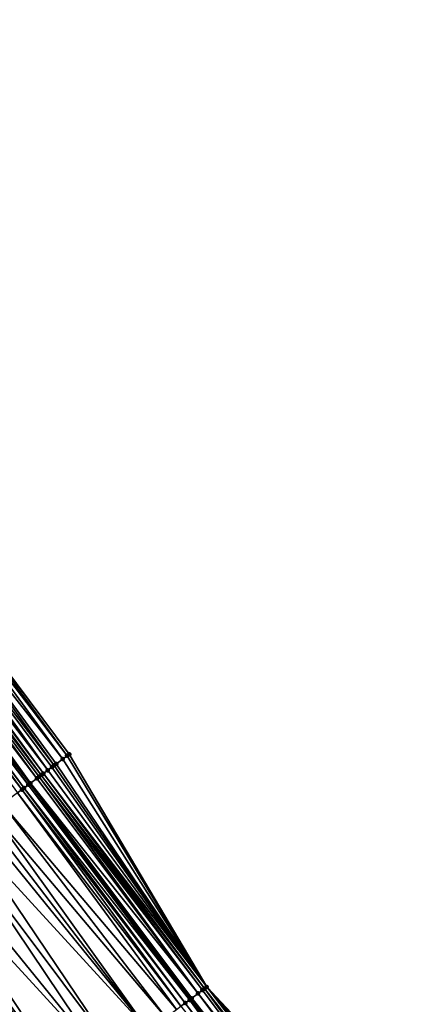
# Model space of a CAD drawing. Header units: feet. Extents: x 2004186 to 2014793, y 836912 to 864902.
# Tile 504 of 656: x 2007124 to 2007154, y 852345 to 852419. Entities that reach past the tile are written whole.
import ezdxf

# ---------------------------------------------------------------- set-up
doc = ezdxf.new("R2010")
doc.units = ezdxf.units.FT
doc.header["$LTSCALE"] = 100
doc.header["$MEASUREMENT"] = 0
for name, color, linetype, lineweight in [('EP_Travel Lane', 5, 'Continuous', 40), ('Road Shots', 4, 'Continuous', 200), ('Road X-Section', 30, 'Continuous', 13)]:
    doc.layers.add(name, color=color, linetype=linetype, lineweight=lineweight)
doc.layers.add('I-77 SB_MM21-27-Surface-Border', color=7, linetype='Continuous')
doc.layers.add('I-77 SB_MM21-27-Surface-TIN', color=7, linetype='Continuous')

msp = doc.modelspace()

# ---------------------------------------------------------------- linework, layer by layer
at = {"layer": 'EP_Travel Lane'}
msp.add_polyline3d([(2007246.145901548, 852202.9269348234, 437.0806944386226), (2007233.741103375, 852218.6156544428, 437.1436066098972), (2007221.448139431, 852234.258770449, 437.2766588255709), (2007209.290980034, 852250.1393574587, 437.3813308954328), (2007197.133745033, 852266.020043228, 437.4555882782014), (2007184.976511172, 852281.9007275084, 437.5302831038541), (2007172.905763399, 852297.6969138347, 437.621815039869), (2007160.913285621, 852313.7024338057, 437.684617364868), (2007148.920804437, 852329.7079583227, 437.7458855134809), (2007136.928411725, 852345.713364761, 437.8467823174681), (2007124.9364487, 852361.7191698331, 437.9312006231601), (2007113.20897094, 852377.7548519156, 438.0108785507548), (2007101.402731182, 852393.8982299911, 438.075594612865), (2007089.596502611, 852410.0415927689, 438.145239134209), (2007077.790305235, 852426.1849128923, 438.2287000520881), (2007066.194967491, 852442.3457257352, 438.2838835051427), (2007054.552976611, 852458.6080466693, 438.3283688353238)], dxfattribs=at)
at = {"layer": 'I-77 SB_MM21-27-Surface-Border', "color": 3, "linetype": 'ByBlock', "lineweight": -2}
msp.add_polyline3d([(2007056.214043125, 852459.7994650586, 438.1822470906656), (2007068.354014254, 852443.8944378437, 438.0692178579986), (2007080.105546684, 852427.8792449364, 437.9940760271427), (2007091.911731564, 852411.7359418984, 437.9050836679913), (2007104.202193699, 852395.9468641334, 437.8043375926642), (2007116.008447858, 852379.803466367, 437.7459950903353), (2007127.873178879, 852363.9207867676, 437.6558103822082), (2007138.105036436, 852346.595568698, 437.713169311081), (2007151.857479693, 852331.9095697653, 437.4628300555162), (2007163.689694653, 852315.7838750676, 437.4211709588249), (2007175.681911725, 852299.778177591, 437.3545356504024), (2007187.41253059, 852283.7667933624, 437.2963542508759), (2007199.410939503, 852267.7645581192, 437.2148276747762), (2007211.25062285, 852251.6406420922, 437.1663906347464), (2007223.090304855, 852235.5167278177, 437.1173897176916), (2007235.760482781, 852220.19171268, 436.9675541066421), (2007248.533332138, 852204.7903650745, 436.853076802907)], dxfattribs=at)
at = {"layer": 'I-77 SB_MM21-27-Surface-TIN', "color": 128, "linetype": 'ByBlock', "lineweight": -2}
for points in [[(2007115.20144582, 852379.2129176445, 437.821710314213), (2007114.717225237, 852378.858614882, 437.8585651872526), (2007126.752973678, 852363.0810603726, 437.7452765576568)], [(2007115.685644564, 852379.567250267, 437.775183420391), (2007115.20144582, 852379.2129176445, 437.821710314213), (2007127.393101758, 852363.5608895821, 437.6990002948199)], [(2007115.20144582, 852379.2129176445, 437.821710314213), (2007126.913019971, 852363.2009986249, 437.7401000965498), (2007127.393101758, 852363.5608895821, 437.6990002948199)], [(2007115.20144582, 852379.2129176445, 437.821710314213), (2007126.752973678, 852363.0810603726, 437.7452765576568), (2007126.913019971, 852363.2009986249, 437.7401000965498)], [(2007116.008447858, 852379.803466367, 437.7459950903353), (2007115.685644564, 852379.567250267, 437.775183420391), (2007127.713152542, 852363.8008218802, 437.6699248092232)], [(2007115.685644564, 852379.567250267, 437.775183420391), (2007127.393101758, 852363.5608895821, 437.6990002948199), (2007127.713152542, 852363.8008218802, 437.6699248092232)], [(2007116.008447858, 852379.803466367, 437.7459950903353), (2007127.713152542, 852363.8008218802, 437.6699248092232), (2007127.873178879, 852363.9207867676, 437.6558103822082)], [(2007114.233021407, 852378.504289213, 437.9028397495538), (2007114.071633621, 852378.38616221, 437.9235730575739), (2007125.952836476, 852362.4812432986, 437.8133775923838)], [(2007114.394416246, 852378.6224065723, 437.885230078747), (2007114.233021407, 852378.504289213, 437.9028397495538), (2007126.272879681, 852362.7211857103, 437.7809081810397)], [(2007114.233021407, 852378.504289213, 437.9028397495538), (2007125.952836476, 852362.4812432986, 437.8133775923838), (2007126.272879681, 852362.7211857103, 437.7809081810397)], [(2007114.717225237, 852378.858614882, 437.8585651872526), (2007114.394416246, 852378.6224065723, 437.885230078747), (2007126.272879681, 852362.7211857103, 437.7809081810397)], [(2007114.717225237, 852378.858614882, 437.8585651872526), (2007126.592933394, 852362.9611140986, 437.7531447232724), (2007126.752973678, 852363.0810603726, 437.7452765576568)], [(2007114.717225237, 852378.858614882, 437.8585651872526), (2007126.272879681, 852362.7211857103, 437.7809081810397), (2007126.592933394, 852362.9611140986, 437.7531447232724)], [(2007113.103235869, 852377.6774973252, 438.0165102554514), (2007124.9364487, 852361.7191698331, 437.9312006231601), (2007113.20897094, 852377.7548519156, 438.0108785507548)], [(2007113.264651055, 852377.7955868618, 438.0079128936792), (2007113.20897094, 852377.7548519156, 438.0108785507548), (2007124.992738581, 852361.7613737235, 437.9249938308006)], [(2007124.992738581, 852361.7613737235, 437.9249938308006), (2007113.20897094, 852377.7548519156, 438.0108785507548), (2007124.9364487, 852361.7191698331, 437.9312006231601)], [(2007113.426073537, 852377.9136664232, 438.0025466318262), (2007113.264651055, 852377.7955868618, 438.0079128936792), (2007124.992738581, 852361.7613737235, 437.9249938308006)], [(2007113.587476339, 852378.0317728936, 437.9884640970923), (2007113.426073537, 852377.9136664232, 438.0025466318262), (2007125.472811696, 852362.1212762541, 437.8800102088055)], [(2007113.426073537, 852377.9136664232, 438.0025466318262), (2007124.992738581, 852361.7613737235, 437.9249938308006), (2007125.472811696, 852362.1212762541, 437.8800102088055)], [(2007113.748866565, 852378.1498965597, 437.9688116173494), (2007113.587476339, 852378.0317728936, 437.9884640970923), (2007125.472811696, 852362.1212762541, 437.8800102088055)], [(2007114.071633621, 852378.38616221, 437.9235730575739), (2007113.748866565, 852378.1498965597, 437.9688116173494), (2007125.792824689, 852362.361258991, 437.8340088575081)], [(2007113.748866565, 852378.1498965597, 437.9688116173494), (2007125.63282155, 852362.2412631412, 437.8585133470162), (2007125.792824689, 852362.361258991, 437.8340088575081)], [(2007113.748866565, 852378.1498965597, 437.9688116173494), (2007125.472811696, 852362.1212762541, 437.8800102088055), (2007125.63282155, 852362.2412631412, 437.8585133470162)], [(2007114.071633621, 852378.38616221, 437.9235730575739), (2007125.792824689, 852362.361258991, 437.8340088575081), (2007125.952836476, 852362.4812432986, 437.8133775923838)], [(2007112.619014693, 852377.3231953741, 438.0531022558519), (2007112.296189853, 852377.0870087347, 438.0727478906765), (2007124.352611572, 852361.2815430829, 437.9717502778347)], [(2007112.296189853, 852377.0870087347, 438.0727478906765), (2007124.032537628, 852361.0416416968, 437.9904524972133), (2007124.352611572, 852361.2815430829, 437.9717502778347)], [(2007112.780424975, 852377.4412916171, 438.0423325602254), (2007112.619014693, 852377.3231953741, 438.0531022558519), (2007124.512652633, 852361.4014883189, 437.9642303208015)], [(2007112.619014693, 852377.3231953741, 438.0531022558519), (2007124.352611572, 852361.2815430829, 437.9717502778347), (2007124.512652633, 852361.4014883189, 437.9642303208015)], [(2007113.103235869, 852377.6774973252, 438.0165102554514), (2007112.780424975, 852377.4412916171, 438.0423325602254), (2007124.832720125, 852361.6413983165, 437.9426382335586)], [(2007112.780424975, 852377.4412916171, 438.0423325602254), (2007124.512652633, 852361.4014883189, 437.9642303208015), (2007124.832720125, 852361.6413983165, 437.9426382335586)], [(2007113.103235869, 852377.6774973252, 438.0165102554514), (2007124.832720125, 852361.6413983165, 437.9426382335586), (2007124.9364487, 852361.7191698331, 437.9312006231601)], [(2007127.713152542, 852363.8008218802, 437.6699248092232), (2007127.393101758, 852363.5608895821, 437.6990002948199), (2007138.105036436, 852346.595568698, 437.713169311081)], [(2007127.873178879, 852363.9207867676, 437.6558103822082), (2007127.713152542, 852363.8008218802, 437.6699248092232), (2007138.105036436, 852346.595568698, 437.713169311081)], [(2007126.752973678, 852363.0810603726, 437.7452765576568), (2007126.592933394, 852362.9611140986, 437.7531447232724), (2007138.105036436, 852346.595568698, 437.713169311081)], [(2007126.913019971, 852363.2009986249, 437.7401000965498), (2007126.752973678, 852363.0810603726, 437.7452765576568), (2007138.105036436, 852346.595568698, 437.713169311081)], [(2007127.393101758, 852363.5608895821, 437.6990002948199), (2007126.913019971, 852363.2009986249, 437.7401000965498), (2007138.105036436, 852346.595568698, 437.713169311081)], [(2007125.792824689, 852362.361258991, 437.8340088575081), (2007125.63282155, 852362.2412631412, 437.8585133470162), (2007137.784999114, 852346.3556184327, 437.7482742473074)], [(2007125.952836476, 852362.4812432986, 437.8133775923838), (2007125.792824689, 852362.361258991, 437.8340088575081), (2007137.945015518, 852346.475596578, 437.729710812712)], [(2007125.792824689, 852362.361258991, 437.8340088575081), (2007137.784999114, 852346.3556184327, 437.7482742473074), (2007137.945015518, 852346.475596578, 437.729710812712)], [(2007126.272879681, 852362.7211857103, 437.7809081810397), (2007125.952836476, 852362.4812432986, 437.8133775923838), (2007138.105036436, 852346.595568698, 437.713169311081)], [(2007125.952836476, 852362.4812432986, 437.8133775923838), (2007137.945015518, 852346.475596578, 437.729710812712), (2007138.105036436, 852346.595568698, 437.713169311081)], [(2007126.592933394, 852362.9611140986, 437.7531447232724), (2007126.272879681, 852362.7211857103, 437.7809081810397), (2007138.105036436, 852346.595568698, 437.713169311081)], [(2007124.832720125, 852361.6413983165, 437.9426382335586), (2007124.512652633, 852361.4014883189, 437.9642303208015), (2007136.824899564, 852345.6357510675, 437.8591493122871)], [(2007124.832720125, 852361.6413983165, 437.9426382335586), (2007136.928411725, 852345.713364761, 437.8467823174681), (2007124.9364487, 852361.7191698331, 437.9312006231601)], [(2007124.832720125, 852361.6413983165, 437.9426382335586), (2007136.824899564, 852345.6357510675, 437.8591493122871), (2007136.928411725, 852345.713364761, 437.8467823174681)], [(2007124.992738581, 852361.7613737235, 437.9249938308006), (2007124.9364487, 852361.7191698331, 437.9312006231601), (2007136.98491473, 852345.7557308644, 437.8400316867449)], [(2007136.98491473, 852345.7557308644, 437.8400316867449), (2007124.9364487, 852361.7191698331, 437.9312006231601), (2007136.928411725, 852345.713364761, 437.8467823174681)], [(2007125.472811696, 852362.1212762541, 437.8800102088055), (2007124.992738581, 852361.7613737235, 437.9249938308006), (2007137.464989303, 852346.1156314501, 437.7957005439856)], [(2007124.992738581, 852361.7613737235, 437.9249938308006), (2007136.98491473, 852345.7557308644, 437.8400316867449), (2007137.464989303, 852346.1156314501, 437.7957005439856)], [(2007125.63282155, 852362.2412631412, 437.8585133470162), (2007125.472811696, 852362.1212762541, 437.8800102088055), (2007137.464989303, 852346.1156314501, 437.7957005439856)], [(2007125.63282155, 852362.2412631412, 437.8585133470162), (2007137.464989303, 852346.1156314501, 437.7957005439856), (2007137.784999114, 852346.3556184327, 437.7482742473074)], [(2007124.032537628, 852361.0416416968, 437.9904524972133), (2007122.912249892, 852360.2020254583, 438.0429530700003), (2007135.86467918, 852344.9160449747, 437.9159057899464)], [(2007124.352611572, 852361.2815430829, 437.9717502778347), (2007124.032537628, 852361.0416416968, 437.9904524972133), (2007136.184761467, 852345.1559352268, 437.9009396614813)], [(2007124.032537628, 852361.0416416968, 437.9904524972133), (2007135.86467918, 852344.9160449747, 437.9159057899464), (2007136.184761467, 852345.1559352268, 437.9009396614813)], [(2007124.512652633, 852361.4014883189, 437.9642303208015), (2007124.352611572, 852361.2815430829, 437.9717502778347), (2007136.504836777, 852345.3958347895, 437.8828491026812)], [(2007124.352611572, 852361.2815430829, 437.9717502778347), (2007136.184761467, 852345.1559352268, 437.9009396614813), (2007136.504836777, 852345.3958347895, 437.8828491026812)], [(2007124.512652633, 852361.4014883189, 437.9642303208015), (2007136.504836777, 852345.3958347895, 437.8828491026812), (2007136.824899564, 852345.6357510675, 437.8591493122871)], [(2007122.912249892, 852360.2020254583, 438.0429530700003), (2007122.112034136, 852359.6023132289, 438.075871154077), (2007135.064457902, 852344.3163401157, 437.9463509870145)], [(2007122.912249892, 852360.2020254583, 438.0429530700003), (2007135.064457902, 852344.3163401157, 437.9463509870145), (2007135.86467918, 852344.9160449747, 437.9159057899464)], [(2007122.112034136, 852359.6023132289, 438.075871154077), (2007121.631910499, 852359.2424781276, 438.0982272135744), (2007133.784110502, 852343.3568034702, 437.998040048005)], [(2007122.112034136, 852359.6023132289, 438.075871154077), (2007133.784110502, 852343.3568034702, 437.998040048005), (2007135.064457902, 852344.3163401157, 437.9463509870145)], [(2007121.15177435, 852358.8826597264, 438.1149792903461), (2007120.191501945, 852358.1630230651, 438.1484358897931), (2007133.784110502, 852343.3568034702, 437.998040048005)], [(2007121.631910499, 852359.2424781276, 438.0982272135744), (2007121.15177435, 852358.8826597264, 438.1149792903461), (2007133.784110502, 852343.3568034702, 437.998040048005)], [(2007120.191501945, 852358.1630230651, 438.1484358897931), (2007119.391282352, 852357.5633159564, 438.1796355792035), (2007131.383440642, 852341.5576969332, 438.0866774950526)], [(2007120.191501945, 852358.1630230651, 438.1484358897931), (2007131.383440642, 852341.5576969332, 438.0866774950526), (2007133.784110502, 852343.3568034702, 437.998040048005)], [(2007119.391282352, 852357.5633159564, 438.1796355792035), (2007117.950886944, 852356.4838433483, 438.2357320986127), (2007130.583225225, 852340.9579842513, 438.1197477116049)], [(2007119.391282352, 852357.5633159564, 438.1796355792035), (2007130.583225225, 852340.9579842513, 438.1197477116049), (2007131.383440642, 852341.5576969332, 438.0866774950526)], [(2007117.950886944, 852356.4838433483, 438.2357320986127), (2007116.990622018, 852355.7641967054, 438.2725383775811), (2007130.583225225, 852340.9579842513, 438.1197477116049)], [(2007116.990622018, 852355.7641967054, 438.2725383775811), (2007116.190410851, 852355.1644783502, 438.3075120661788), (2007128.022529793, 852339.0389118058, 438.2228422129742)], [(2007116.990622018, 852355.7641967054, 438.2725383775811), (2007128.022529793, 852339.0389118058, 438.2228422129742), (2007130.583225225, 852340.9579842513, 438.1197477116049)], [(2007116.190410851, 852355.1644783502, 438.3075120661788), (2007115.870310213, 852354.9246125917, 438.3142587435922), (2007128.022529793, 852339.0389118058, 438.2228422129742)], [(2007115.23010972, 852354.4448800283, 438.3281030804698), (2007114.589935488, 852353.9651124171, 438.3537086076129), (2007126.902190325, 852338.1993646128, 438.2521735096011)], [(2007115.550218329, 852354.6847351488, 438.3249263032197), (2007115.23010972, 852354.4448800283, 438.3281030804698), (2007127.38233195, 852338.5591757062, 438.2378735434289)], [(2007115.23010972, 852354.4448800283, 438.3281030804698), (2007127.222271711, 852338.4392560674, 438.2368038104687), (2007127.38233195, 852338.5591757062, 438.2378735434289)], [(2007115.23010972, 852354.4448800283, 438.3281030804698), (2007127.062228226, 852338.3193140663, 438.243238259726), (2007127.222271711, 852338.4392560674, 438.2368038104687)], [(2007115.23010972, 852354.4448800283, 438.3281030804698), (2007126.902190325, 852338.1993646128, 438.2521735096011), (2007127.062228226, 852338.3193140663, 438.243238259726)], [(2007115.550218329, 852354.6847351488, 438.3249263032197), (2007127.702435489, 852338.7990375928, 438.232426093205), (2007115.710268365, 852354.8046684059, 438.3214261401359)], [(2007115.550218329, 852354.6847351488, 438.3249263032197), (2007127.38233195, 852338.5591757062, 438.2378735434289), (2007127.702435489, 852338.7990375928, 438.232426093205)], [(2007115.870310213, 852354.9246125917, 438.3142587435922), (2007115.710268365, 852354.8046684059, 438.3214261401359), (2007127.702435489, 852338.7990375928, 438.232426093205)], [(2007115.870310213, 852354.9246125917, 438.3142587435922), (2007127.702435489, 852338.7990375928, 438.232426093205), (2007128.022529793, 852339.0389118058, 438.2228422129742)], [(2007114.589935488, 852353.9651124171, 438.3537086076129), (2007113.789714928, 852353.3654065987, 438.3844752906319), (2007126.902190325, 852338.1993646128, 438.2521735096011)], [(2007113.789714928, 852353.3654065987, 438.3844752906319), (2007124.021382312, 852336.0404423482, 438.3566659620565), (2007126.902190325, 852338.1993646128, 438.2521735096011)], [(2007137.784999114, 852346.3556184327, 437.7482742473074), (2007137.464989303, 852346.1156314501, 437.7957005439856), (2007149.777133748, 852330.3500309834, 437.6447225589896)], [(2007137.945015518, 852346.475596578, 437.729710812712), (2007137.784999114, 852346.3556184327, 437.7482742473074), (2007149.777133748, 852330.3500309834, 437.6447225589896)], [(2007138.105036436, 852346.595568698, 437.713169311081), (2007137.945015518, 852346.475596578, 437.729710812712), (2007150.257203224, 852330.7099383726, 437.5981083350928)], [(2007137.945015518, 852346.475596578, 437.729710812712), (2007149.777133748, 852330.3500309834, 437.6447225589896), (2007150.257203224, 852330.7099383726, 437.5981083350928)], [(2007138.105036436, 852346.595568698, 437.713169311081), (2007151.697463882, 852331.7895908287, 437.4816590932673), (2007151.857479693, 852331.9095697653, 437.4628300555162)], [(2007138.105036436, 852346.595568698, 437.713169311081), (2007151.217392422, 852331.4296860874, 437.5273847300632), (2007151.697463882, 852331.7895908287, 437.4816590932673)], [(2007138.105036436, 852346.595568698, 437.713169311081), (2007150.897350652, 852331.1897417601, 437.5604970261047), (2007151.217392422, 852331.4296860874, 437.5273847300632)], [(2007138.105036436, 852346.595568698, 437.713169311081), (2007150.737318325, 852331.0697848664, 437.5719289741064), (2007150.897350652, 852331.1897417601, 437.5604970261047)], [(2007138.105036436, 852346.595568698, 437.713169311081), (2007150.577266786, 852330.949853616, 437.5747557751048), (2007150.737318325, 852331.0697848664, 437.5719289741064)], [(2007138.105036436, 852346.595568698, 437.713169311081), (2007150.417229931, 852330.8299027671, 437.5841593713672), (2007150.577266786, 852330.949853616, 437.5747557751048)], [(2007138.105036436, 852346.595568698, 437.713169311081), (2007150.257203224, 852330.7099383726, 437.5981083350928), (2007150.417229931, 852330.8299027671, 437.5841593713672)], [(2007136.824899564, 852345.6357510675, 437.8591493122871), (2007136.504836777, 852345.3958347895, 437.8828491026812), (2007148.657021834, 852329.5101800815, 437.7759702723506)], [(2007136.824899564, 852345.6357510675, 437.8591493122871), (2007148.920804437, 852329.7079583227, 437.7458855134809), (2007136.928411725, 852345.713364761, 437.8467823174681)], [(2007136.824899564, 852345.6357510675, 437.8591493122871), (2007148.657021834, 852329.5101800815, 437.7759702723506), (2007148.920804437, 852329.7079583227, 437.7458855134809)], [(2007136.98491473, 852345.7557308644, 437.8400316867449), (2007136.928411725, 852345.713364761, 437.8467823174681), (2007148.97705604, 852329.750134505, 437.7394699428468)], [(2007148.97705604, 852329.750134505, 437.7394699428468), (2007136.928411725, 852345.713364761, 437.8467823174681), (2007148.920804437, 852329.7079583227, 437.7458855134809)], [(2007137.464989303, 852346.1156314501, 437.7957005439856), (2007136.98491473, 852345.7557308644, 437.8400316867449), (2007149.457117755, 852330.1100522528, 437.6893796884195)], [(2007136.98491473, 852345.7557308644, 437.8400316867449), (2007148.97705604, 852329.750134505, 437.7394699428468), (2007149.457117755, 852330.1100522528, 437.6893796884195)], [(2007137.464989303, 852346.1156314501, 437.7957005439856), (2007149.457117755, 852330.1100522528, 437.6893796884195), (2007149.777133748, 852330.3500309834, 437.6447225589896)], [(2007136.504836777, 852345.3958347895, 437.8828491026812), (2007136.184761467, 852345.1559352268, 437.9009396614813), (2007148.496988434, 852329.39022462, 437.7869216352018)], [(2007136.504836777, 852345.3958347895, 437.8828491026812), (2007148.496988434, 852329.39022462, 437.7869216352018), (2007148.657021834, 852329.5101800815, 437.7759702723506)]]:
    msp.add_3dface(points, dxfattribs=at)
at = {"layer": 'Road Shots', "lineweight": 100}
for p in [(2007127.713152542, 852363.8008218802, 437.6699248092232), (2007127.873178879, 852363.9207867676, 437.6558103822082), (2007126.752973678, 852363.0810603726, 437.7452765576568), (2007126.913019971, 852363.2009986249, 437.7401000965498), (2007127.393101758, 852363.5608895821, 437.6990002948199), (2007125.792824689, 852362.361258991, 437.8340088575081), (2007125.952836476, 852362.4812432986, 437.8133775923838), (2007126.272879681, 852362.7211857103, 437.7809081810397), (2007126.592933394, 852362.9611140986, 437.7531447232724), (2007124.832720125, 852361.6413983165, 437.9426382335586), (2007124.992738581, 852361.7613737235, 437.9249938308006), (2007125.472811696, 852362.1212762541, 437.8800102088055), (2007125.63282155, 852362.2412631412, 437.8585133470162), (2007124.352611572, 852361.2815430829, 437.9717502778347), (2007124.512652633, 852361.4014883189, 437.9642303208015), (2007137.784999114, 852346.3556184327, 437.7482742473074), (2007137.945015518, 852346.475596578, 437.729710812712), (2007138.105036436, 852346.595568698, 437.713169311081), (2007136.824899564, 852345.6357510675, 437.8591493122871), (2007136.98491473, 852345.7557308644, 437.8400316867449), (2007137.464989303, 852346.1156314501, 437.7957005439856), (2007136.504836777, 852345.3958347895, 437.8828491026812)]:
    msp.add_point(p, dxfattribs=at)
at = {"layer": 'Road X-Section', "extrusion": (-0.5996099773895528, 0.8002837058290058, 0.003723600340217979), "elevation": -521359.3117572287, "flags": 128}
msp.add_lwpolyline([(-2117339.722636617, 2380.11085736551), (-2117341.122636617, 2380.076557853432), (-2117341.722636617, 2380.064859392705), (-2117341.922636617, 2380.058903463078), (-2117342.122636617, 2380.043694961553), (-2117342.322636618, 2380.03298514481), (-2117342.922636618, 2380.0165131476), (-2117343.122636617, 2380.014241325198), (-2117343.522636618, 2380.021302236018), (-2117344.122636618, 2380.008321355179), (-2117344.322636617, 2379.996598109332), (-2117344.522636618, 2379.987930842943), (-2117344.722636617, 2379.996893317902), (-2117344.922636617, 2380.000733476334), (-2117345.122636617, 2379.998840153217), (-2117345.322636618, 2379.994023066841), (-2117345.922636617, 2379.98756421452), (-2117346.522636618, 2379.972196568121), (-2117347.522636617, 2379.942115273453), (-2117348.522636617, 2379.910546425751), (-2117349.922636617, 2379.872334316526), (-2117352.122636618, 2379.810462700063), (-2117354.722636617, 2379.734683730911), (-2117355.722636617, 2379.703916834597), (-2117356.522636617, 2379.678311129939), (-2117356.922636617, 2379.675134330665), (-2117357.122636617, 2379.671634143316), (-2117357.322636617, 2379.664466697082), (-2117357.722636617, 2379.657719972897), (-2117358.722636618, 2379.622746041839), (-2117359.922636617, 2379.585939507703), (-2117361.722636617, 2379.529842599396), (-2117362.722636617, 2379.498642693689), (-2117363.922636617, 2379.465185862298), (-2117364.522636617, 2379.448433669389), (-2117365.122636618, 2379.426077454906), (-2117366.122636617, 2379.393159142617), (-2117367.522636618, 2379.340658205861), (-2117367.922636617, 2379.321955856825), (-2117368.122636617, 2379.31443584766), (-2117368.522636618, 2379.292843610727), (-2117368.722636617, 2379.275199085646), (-2117369.322636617, 2379.230215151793), (-2117369.522636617, 2379.208718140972), (-2117369.722636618, 2379.184213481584), (-2117369.922636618, 2379.16358207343), (-2117370.322636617, 2379.131112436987), (-2117370.722636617, 2379.103348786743), (-2117370.922636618, 2379.09548056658), (-2117371.122636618, 2379.090304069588), (-2117371.722636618, 2379.049203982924), (-2117372.122636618, 2379.020128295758), (-2117372.322636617, 2379.006013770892)], dxfattribs=at)
at = {"layer": 'Road X-Section', "extrusion": (-0.5996099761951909, 0.8002837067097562, 0.00372360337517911), "elevation": -521379.3086079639, "flags": 128}
msp.add_lwpolyline([(-2117339.323410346, 2380.106473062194), (-2117339.923410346, 2380.090520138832), (-2117340.723410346, 2380.069794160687), (-2117341.123410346, 2380.057856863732), (-2117341.723410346, 2380.046328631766), (-2117341.923410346, 2380.039958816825), (-2117342.323410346, 2380.023102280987), (-2117342.723410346, 2380.012145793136), (-2117342.923410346, 2380.009496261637), (-2117343.123410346, 2380.010162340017), (-2117343.323410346, 2380.015369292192), (-2117343.523410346, 2380.015996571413), (-2117343.923410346, 2380.00101746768), (-2117344.323410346, 2379.981811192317), (-2117344.523410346, 2379.991195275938), (-2117344.723410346, 2380.003798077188), (-2117344.923410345, 2380.000400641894), (-2117345.323410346, 2379.989826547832), (-2117345.723410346, 2379.980955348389), (-2117346.123410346, 2379.970124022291), (-2117347.123410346, 2379.935281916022), (-2117348.923410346, 2379.883007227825), (-2117350.323410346, 2379.845742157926), (-2117352.523410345, 2379.782917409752), (-2117356.123410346, 2379.678424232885), (-2117356.323410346, 2379.669488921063), (-2117356.523410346, 2379.6630544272), (-2117356.723410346, 2379.664124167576), (-2117357.123410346, 2379.658676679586), (-2117357.523410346, 2379.649092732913), (-2117360.723410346, 2379.545997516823), (-2117361.723410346, 2379.512927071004), (-2117364.723410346, 2379.424289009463), (-2117366.323410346, 2379.372599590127), (-2117367.323410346, 2379.342154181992), (-2117367.723410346, 2379.327187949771), (-2117368.123410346, 2379.309097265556), (-2117368.523410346, 2379.28539731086), (-2117368.723410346, 2379.266279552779), (-2117369.323410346, 2379.221948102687), (-2117369.723410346, 2379.174521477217), (-2117369.923410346, 2379.155957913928), (-2117370.123410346, 2379.139416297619)], dxfattribs=at)

doc.saveas('drawing.dxf')
